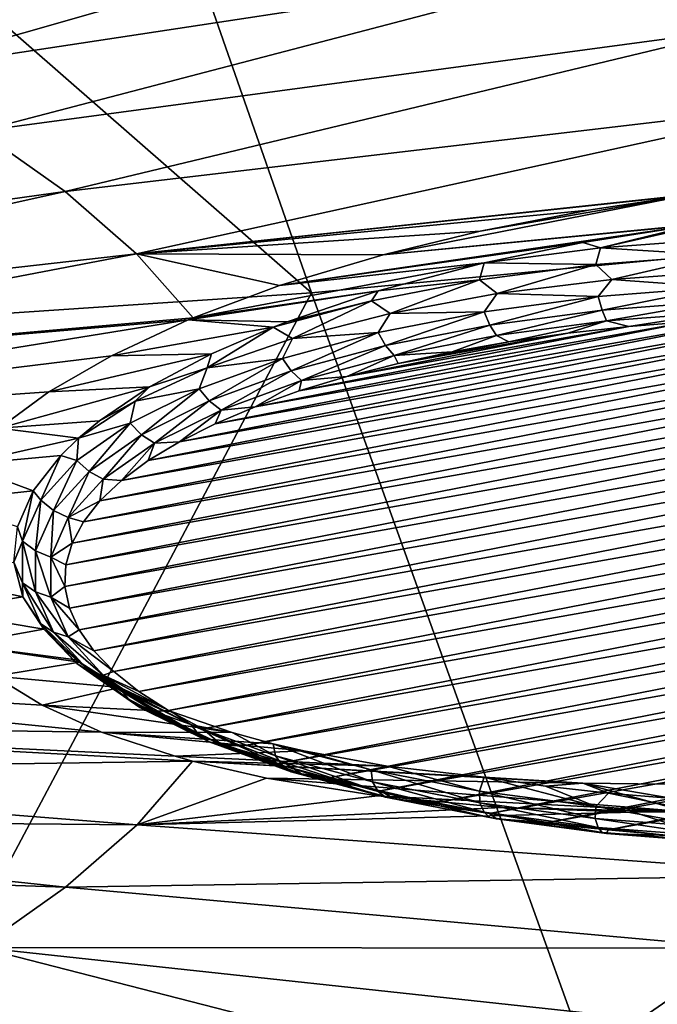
# Model space of a CAD drawing. Header units: metres. Extents: x -90 to 304, y -90 to 74.
# Tile 314 of 570: x 251.09 to 254.13, y -5.94 to -1.24. Entities that reach past the tile are written whole.
import ezdxf

# ---------------------------------------------------------------- set-up
doc = ezdxf.new("R2010")
doc.units = ezdxf.units.M
doc.layers.add('solid_21662050_350', color=7, linetype='CONTINUOUS')

msp = doc.modelspace()

# ---------------------------------------------------------------- linework, layer by layer
at = {"layer": 'solid_21662050_350'}
for points in [[(254.282822, 2.61114, 225.305161), (250.790009, 2.277417, 226.233841), (256.517975, -2.160777, 231.062302)], [(250.790009, 2.277417, 226.233841), (247.230484, 2.037899, 226.900864), (252.478073, -2.545632, 232.133133)], [(250.790009, 2.277417, 226.233841), (252.478073, -2.545632, 232.133133), (256.517975, -2.160777, 231.062302)], [(247.230484, 2.037899, 226.900864), (248.36145, -2.821896, 232.902344), (252.478073, -2.545632, 232.133133)], [(249.891037, -1.235038, 169.572952), (252.879883, -0.30976, 167.77359), (250.423065, -1.498256, 170.304062)], [(250.423065, -1.498256, 170.304062), (252.879883, -0.30976, 167.77359), (253.499863, -0.62137, 168.63913)], [(254.540344, -1.284626, 170.481384), (254.054245, -0.946853, 169.543182), (257.809937, -0.342236, 168.873215)], [(250.423065, -1.498256, 170.304062), (253.499863, -0.62137, 168.63913), (254.054245, -0.946853, 169.543182)], [(250.423065, -1.498256, 170.304062), (254.054245, -0.946853, 169.543182), (250.89418, -1.774473, 171.071289)], [(250.89418, -1.774473, 171.071289), (254.054245, -0.946853, 169.543182), (254.540344, -1.284626, 170.481384)], [(250.89418, -1.774473, 171.071289), (254.540344, -1.284626, 170.481384), (251.30162, -2.062074, 171.870132)], [(251.30162, -2.062074, 171.870132), (254.540344, -1.284626, 170.481384), (254.955811, -1.633049, 171.449173)], [(251.30162, -2.062074, 171.870132), (254.955811, -1.633049, 171.449173), (251.643021, -2.359378, 172.695923)], [(254.381149, -2.066272, 172.444199), (251.643021, -2.359378, 172.695923), (254.955811, -1.633049, 171.449173)], [(250.89418, -1.774473, 171.071289), (251.30162, -2.062074, 171.870132), (247.923187, -2.53216, 172.6194)], [(251.30162, -2.062074, 171.870132), (248.2155, -2.74695, 173.216003), (247.923187, -2.53216, 172.6194)], [(251.30162, -2.062074, 171.870132), (251.643021, -2.359378, 172.695923), (248.2155, -2.74695, 173.216003)], [(254.381149, -2.066272, 172.444199), (254.265396, -2.080986, 172.458694), (251.643021, -2.359378, 172.695923)], [(254.265396, -2.080986, 172.458694), (253.800323, -2.151169, 172.547668), (251.643021, -2.359378, 172.695923)], [(254.265396, -2.080986, 172.458694), (252.819748, -2.363757, 172.914581), (253.283295, -2.251422, 172.708267)], [(254.379242, -2.21287, 172.825256), (252.819748, -2.363757, 172.914581), (254.265396, -2.080986, 172.458694)], [(254.265396, -2.080986, 172.458694), (253.283295, -2.251422, 172.708267), (253.800323, -2.151169, 172.547668)], [(253.800323, -2.151169, 172.547668), (253.283295, -2.251422, 172.708267), (251.643021, -2.359378, 172.695923)], [(256.517975, -2.160777, 231.062302), (252.478073, -2.545632, 232.133133), (254.316208, -7.65019, 237.727646)], [(253.283295, -2.251422, 172.708267), (252.819748, -2.363757, 172.914581), (251.643021, -2.359378, 172.695923)], [(254.300705, -2.223015, 172.835571), (252.325958, -2.51056, 173.209808), (252.819748, -2.363757, 172.914581)], [(253.774216, -2.305515, 172.944931), (252.325958, -2.51056, 173.209808), (254.300705, -2.223015, 172.835571)], [(254.300705, -2.223015, 172.835571), (252.819748, -2.363757, 172.914581), (254.379242, -2.21287, 172.825256)], [(253.774216, -2.305515, 172.944931), (254.300705, -2.223015, 172.835571), (253.857925, -2.330898, 172.908234)], [(254.379242, -2.21287, 172.825256), (254.437775, -2.287946, 172.788925), (253.857925, -2.330898, 172.908234)], [(254.300705, -2.223015, 172.835571), (254.379242, -2.21287, 172.825256), (253.857925, -2.330898, 172.908234)], [(253.857925, -2.330898, 172.908234), (254.437775, -2.287946, 172.788925), (254.415344, -2.365603, 172.775406)], [(253.774216, -2.305515, 172.944931), (253.303207, -2.402444, 173.106949), (252.325958, -2.51056, 173.209808)], [(253.774216, -2.305515, 172.944931), (253.857925, -2.330898, 172.908234), (253.303207, -2.402444, 173.106949)], [(253.303207, -2.402444, 173.106949), (253.857925, -2.330898, 172.908234), (253.834854, -2.409927, 172.898514)], [(253.857925, -2.330898, 172.908234), (254.415344, -2.365603, 172.775406), (253.834854, -2.409927, 172.898514)], [(251.643021, -2.359378, 172.695923), (248.457169, -2.968848, 173.832352), (248.2155, -2.74695, 173.216003)], [(251.643021, -2.359378, 172.695923), (251.914108, -2.664153, 173.542145), (248.457169, -2.968848, 173.832352)], [(252.325958, -2.51056, 173.209808), (251.914108, -2.664153, 173.542145), (251.643021, -2.359378, 172.695923)], [(252.819748, -2.363757, 172.914581), (252.325958, -2.51056, 173.209808), (251.643021, -2.359378, 172.695923)], [(253.834854, -2.409927, 172.898514), (254.415344, -2.365603, 172.775406), (253.911682, -2.480976, 172.882065)], [(254.415344, -2.365603, 172.775406), (254.482224, -2.440836, 172.770569), (253.911682, -2.480976, 172.882065)], [(253.303207, -2.402444, 173.106949), (251.914108, -2.664153, 173.542145), (252.325958, -2.51056, 173.209808)], [(252.797287, -2.536262, 173.363251), (251.914108, -2.664153, 173.542145), (253.303207, -2.402444, 173.106949)], [(252.797287, -2.536262, 173.363251), (253.303207, -2.402444, 173.106949), (253.280273, -2.483004, 173.101501)], [(253.303207, -2.402444, 173.106949), (253.834854, -2.409927, 172.898514), (253.280273, -2.483004, 173.101501)], [(253.280273, -2.483004, 173.101501), (253.834854, -2.409927, 172.898514), (253.364716, -2.549044, 173.071121)], [(253.834854, -2.409927, 172.898514), (253.911682, -2.480976, 172.882065), (253.364716, -2.549044, 173.071121)], [(253.911682, -2.480976, 172.882065), (254.482224, -2.440836, 172.770569), (254.416946, -2.518794, 172.803558)], [(252.763962, -2.583207, 173.379822), (253.280273, -2.483004, 173.101501), (252.853149, -2.643566, 173.333679)], [(252.797287, -2.536262, 173.363251), (253.280273, -2.483004, 173.101501), (252.763962, -2.583207, 173.379822)], [(253.280273, -2.483004, 173.101501), (253.364716, -2.549044, 173.071121), (252.853149, -2.643566, 173.333679)], [(253.364716, -2.549044, 173.071121), (253.911682, -2.480976, 172.882065), (253.846909, -2.562865, 172.925964)], [(253.911682, -2.480976, 172.882065), (254.416946, -2.518794, 172.803558), (253.846909, -2.562865, 172.925964)], [(252.797287, -2.536262, 173.363251), (251.889252, -2.674501, 173.565186), (251.914108, -2.664153, 173.542145)], [(252.797287, -2.536262, 173.363251), (252.362198, -2.683433, 173.67244), (251.889252, -2.674501, 173.565186)], [(252.797287, -2.536262, 173.363251), (252.763962, -2.583207, 173.379822), (252.362198, -2.683433, 173.67244)], [(253.86525, -2.62787, 172.965759), (253.846909, -2.562865, 172.925964), (254.416946, -2.518794, 172.803558)], [(254.426224, -2.584499, 172.845291), (253.86525, -2.62787, 172.965759), (254.416946, -2.518794, 172.803558)], [(252.478073, -2.545632, 232.133133), (248.36145, -2.821896, 232.902344), (249.594559, -7.971935, 238.621323)], [(252.478073, -2.545632, 232.133133), (249.594559, -7.971935, 238.621323), (254.316208, -7.65019, 237.727646)], [(252.296036, -2.709068, 173.72847), (252.763962, -2.583207, 173.379822), (252.388092, -2.762496, 173.664017)], [(252.362198, -2.683433, 173.67244), (252.763962, -2.583207, 173.379822), (252.296036, -2.709068, 173.72847)], [(252.763962, -2.583207, 173.379822), (252.853149, -2.643566, 173.333679), (252.388092, -2.762496, 173.664017)], [(252.853149, -2.643566, 173.333679), (253.364716, -2.549044, 173.071121), (253.302643, -2.635224, 173.126953)], [(253.364716, -2.549044, 173.071121), (253.846909, -2.562865, 172.925964), (253.302643, -2.635224, 173.126953)], [(253.329636, -2.699078, 173.163544), (253.302643, -2.635224, 173.126953), (253.846909, -2.562865, 172.925964)], [(253.86525, -2.62787, 172.965759), (253.329636, -2.699078, 173.163544), (253.846909, -2.562865, 172.925964)], [(253.361069, -2.749354, 173.214828), (253.329636, -2.699078, 173.163544), (253.86525, -2.62787, 172.965759)], [(253.886612, -2.679487, 173.020767), (253.361069, -2.749354, 173.214828), (253.86525, -2.62787, 172.965759)], [(253.886612, -2.679487, 173.020767), (253.86525, -2.62787, 172.965759), (254.426224, -2.584499, 172.845291)], [(254.437012, -2.636932, 172.902573), (253.886612, -2.679487, 173.020767), (254.426224, -2.584499, 172.845291)], [(251.914108, -2.664153, 173.542145), (251.889252, -2.674501, 173.565186), (248.457169, -2.968848, 173.832352)], [(251.889252, -2.674501, 173.565186), (248.646698, -3.196484, 174.464645), (248.457169, -2.968848, 173.832352)], [(251.889252, -2.674501, 173.565186), (251.522888, -2.84499, 173.954742), (248.646698, -3.196484, 174.464645)], [(252.296036, -2.709068, 173.72847), (251.522888, -2.84499, 173.954742), (251.889252, -2.674501, 173.565186)], [(251.571823, -3.440195, 175.103775), (255.508606, -2.670279, 172.965256), (255.80954, -2.688748, 173.016556)], [(251.571823, -3.440195, 175.103775), (251.698517, -3.345889, 174.841827), (255.508606, -2.670279, 172.965256)], [(251.698517, -3.345889, 174.841827), (255.204147, -2.66029, 172.937515), (255.508606, -2.670279, 172.965256)], [(251.698517, -3.345889, 174.841827), (251.847748, -3.255462, 174.590668), (255.204147, -2.66029, 172.937515)], [(251.847748, -3.255462, 174.590668), (254.898346, -2.658854, 172.933517), (255.204147, -2.66029, 172.937515)], [(251.847748, -3.255462, 174.590668), (252.018524, -3.16951, 174.351913), (254.898346, -2.658854, 172.933517)], [(252.362198, -2.683433, 173.67244), (252.296036, -2.709068, 173.72847), (251.889252, -2.674501, 173.565186)], [(252.018524, -3.16951, 174.351913), (254.593216, -2.665979, 172.953308), (254.898346, -2.658854, 172.933517)], [(252.018524, -3.16951, 174.351913), (252.209686, -3.088631, 174.127274), (254.593216, -2.665979, 172.953308)], [(252.209686, -3.088631, 174.127274), (254.290848, -2.681616, 172.99675), (254.593216, -2.665979, 172.953308)], [(252.388092, -2.762496, 173.664017), (252.853149, -2.643566, 173.333679), (252.79628, -2.734252, 173.402023)], [(252.853149, -2.643566, 173.333679), (253.302643, -2.635224, 173.126953), (252.79628, -2.734252, 173.402023)], [(252.831329, -2.796531, 173.434235), (252.79628, -2.734252, 173.402023), (253.302643, -2.635224, 173.126953)], [(253.329636, -2.699078, 173.163544), (252.831329, -2.796531, 173.434235), (253.302643, -2.635224, 173.126953)], [(254.437012, -2.636932, 172.902573), (253.993362, -2.705657, 173.063522), (253.886612, -2.679487, 173.020767)], [(254.437012, -2.636932, 172.902573), (254.290848, -2.681616, 172.99675), (253.993362, -2.705657, 173.063522)], [(251.38945, -3.637789, 175.652618), (256.10495, -2.715575, 173.091064), (256.392853, -2.750577, 173.188293)], [(251.38945, -3.637789, 175.652618), (251.468567, -3.537711, 175.374634), (256.10495, -2.715575, 173.091064)], [(251.468567, -3.537711, 175.374634), (255.80954, -2.688748, 173.016556), (256.10495, -2.715575, 173.091064)], [(251.468567, -3.537711, 175.374634), (251.571823, -3.440195, 175.103775), (255.80954, -2.688748, 173.016556)], [(252.001678, -2.836459, 174.014679), (251.522888, -2.84499, 173.954742), (252.296036, -2.709068, 173.72847)], [(252.296036, -2.709068, 173.72847), (252.388092, -2.762496, 173.664017), (251.979584, -2.903259, 174.054993)], [(252.001678, -2.836459, 174.014679), (252.296036, -2.709068, 173.72847), (251.979584, -2.903259, 174.054993)], [(252.209686, -3.088631, 174.127274), (252.419891, -3.013382, 173.918259), (254.290848, -2.681616, 172.99675)], [(252.419891, -3.013382, 173.918259), (253.993362, -2.705657, 173.063522), (254.290848, -2.681616, 172.99675)], [(252.419891, -3.013382, 173.918259), (252.647751, -2.944263, 173.726273), (253.993362, -2.705657, 173.063522)], [(252.647751, -2.944263, 173.726273), (253.702728, -2.737943, 173.153198), (253.993362, -2.705657, 173.063522)], [(252.872147, -2.844973, 173.480423), (252.831329, -2.796531, 173.434235), (253.329636, -2.699078, 173.163544)], [(253.361069, -2.749354, 173.214828), (252.872147, -2.844973, 173.480423), (253.329636, -2.699078, 173.163544)], [(253.886612, -2.679487, 173.020767), (253.420975, -2.778244, 173.265137), (253.361069, -2.749354, 173.214828)], [(253.886612, -2.679487, 173.020767), (253.702728, -2.737943, 173.153198), (253.420975, -2.778244, 173.265137)], [(253.886612, -2.679487, 173.020767), (253.993362, -2.705657, 173.063522), (253.702728, -2.737943, 173.153198)], [(251.334991, -3.739743, 175.935806), (256.392853, -2.750577, 173.188293), (256.671173, -2.793509, 173.307541)], [(251.334991, -3.739743, 175.935806), (251.38945, -3.637789, 175.652618), (256.392853, -2.750577, 173.188293)], [(251.979584, -2.903259, 174.054993), (252.388092, -2.762496, 173.664017), (252.339157, -2.857739, 173.74501)], [(252.388092, -2.762496, 173.664017), (252.79628, -2.734252, 173.402023), (252.339157, -2.857739, 173.74501)], [(252.38147, -2.918054, 173.771774), (252.339157, -2.857739, 173.74501), (252.79628, -2.734252, 173.402023)], [(252.831329, -2.796531, 173.434235), (252.38147, -2.918054, 173.771774), (252.79628, -2.734252, 173.402023)], [(252.647751, -2.944263, 173.726273), (252.891663, -2.881763, 173.552673), (253.702728, -2.737943, 173.153198)], [(253.361069, -2.749354, 173.214828), (253.150009, -2.826295, 173.398605), (252.872147, -2.844973, 173.480423)], [(252.891663, -2.881763, 173.552673), (253.420975, -2.778244, 173.265137), (253.702728, -2.737943, 173.153198)], [(253.361069, -2.749354, 173.214828), (253.420975, -2.778244, 173.265137), (253.150009, -2.826295, 173.398605)], [(251.305588, -3.84286, 176.222214), (256.671173, -2.793509, 173.307541), (256.938141, -2.844087, 173.448029)], [(251.305588, -3.84286, 176.222214), (251.334991, -3.739743, 175.935806), (256.671173, -2.793509, 173.307541)], [(252.430756, -2.964209, 173.811615), (252.38147, -2.918054, 173.771774), (252.831329, -2.796531, 173.434235)], [(252.872147, -2.844973, 173.480423), (252.430756, -2.964209, 173.811615), (252.831329, -2.796531, 173.434235)], [(252.891663, -2.881763, 173.552673), (253.150009, -2.826295, 173.398605), (253.420975, -2.778244, 173.265137)], [(251.522888, -2.84499, 173.954742), (251.22438, -3.017364, 174.365128), (248.646698, -3.196484, 174.464645)], [(252.001678, -2.836459, 174.014679), (251.22438, -3.017364, 174.365128), (251.522888, -2.84499, 173.954742)], [(251.705383, -2.99387, 174.383652), (251.22438, -3.017364, 174.365128), (252.001678, -2.836459, 174.014679)], [(251.301422, -3.946458, 176.509979), (256.938141, -2.844087, 173.448029), (257.191803, -2.901957, 173.608765)], [(251.301422, -3.946458, 176.509979), (251.305588, -3.84286, 176.222214), (256.938141, -2.844087, 173.448029)], [(251.705383, -2.99387, 174.383652), (252.001678, -2.836459, 174.014679), (251.979584, -2.903259, 174.054993)], [(251.979584, -2.903259, 174.054993), (252.339157, -2.857739, 173.74501), (251.941452, -3.002925, 174.148285)], [(251.990112, -3.06093, 174.16864), (251.941452, -3.002925, 174.148285), (252.339157, -2.857739, 173.74501)], [(252.38147, -2.918054, 173.771774), (251.990112, -3.06093, 174.16864), (252.339157, -2.857739, 173.74501)], [(252.872147, -2.844973, 173.480423), (252.647751, -2.944263, 173.726273), (252.430756, -2.964209, 173.811615)], [(252.872147, -2.844973, 173.480423), (252.891663, -2.881763, 173.552673), (252.647751, -2.944263, 173.726273)], [(252.872147, -2.844973, 173.480423), (253.150009, -2.826295, 173.398605), (252.891663, -2.881763, 173.552673)], [(251.322525, -4.049814, 176.797058), (251.301422, -3.946458, 176.509979), (257.191803, -2.901957, 173.608765)], [(251.322525, -4.049814, 176.797058), (257.191803, -2.901957, 173.608765), (257.430542, -2.966729, 173.788681)], [(251.63649, -3.062804, 174.498154), (251.979584, -2.903259, 174.054993), (251.941452, -3.002925, 174.148285)], [(251.705383, -2.99387, 174.383652), (251.979584, -2.903259, 174.054993), (251.63649, -3.062804, 174.498154)], [(252.046753, -3.104396, 174.201004), (251.990112, -3.06093, 174.16864), (252.38147, -2.918054, 173.771774)], [(252.430756, -2.964209, 173.811615), (252.046753, -3.104396, 174.201004), (252.38147, -2.918054, 173.771774)], [(252.430756, -2.964209, 173.811615), (252.647751, -2.944263, 173.726273), (252.419891, -3.013382, 173.918259)], [(251.705383, -2.99387, 174.383652), (250.987183, -3.191128, 174.793442), (251.22438, -3.017364, 174.365128)], [(251.705383, -2.99387, 174.383652), (251.466248, -3.155417, 174.777115), (250.987183, -3.191128, 174.793442)], [(251.368774, -4.152229, 177.081528), (251.322525, -4.049814, 176.797058), (257.430542, -2.966729, 173.788681)], [(251.368774, -4.152229, 177.081528), (257.430542, -2.966729, 173.788681), (257.652618, -3.037947, 173.986496)], [(251.705383, -2.99387, 174.383652), (251.63649, -3.062804, 174.498154), (251.466248, -3.155417, 174.777115)], [(251.63649, -3.062804, 174.498154), (251.941452, -3.002925, 174.148285), (251.612091, -3.166568, 174.602814)], [(251.665985, -3.22197, 174.615936), (251.612091, -3.166568, 174.602814), (251.941452, -3.002925, 174.148285)], [(251.990112, -3.06093, 174.16864), (251.665985, -3.22197, 174.615936), (251.941452, -3.002925, 174.148285)], [(252.430756, -2.964209, 173.811615), (252.209686, -3.088631, 174.127274), (252.046753, -3.104396, 174.201004)], [(252.430756, -2.964209, 173.811615), (252.419891, -3.013382, 173.918259), (252.209686, -3.088631, 174.127274)], [(251.22438, -3.017364, 174.365128), (250.987183, -3.191128, 174.793442), (248.646698, -3.196484, 174.464645)], [(251.439804, -4.252985, 177.361389), (251.368774, -4.152229, 177.081528), (257.652618, -3.037947, 173.986496)], [(251.439804, -4.252985, 177.361389), (257.652618, -3.037947, 173.986496), (257.856598, -3.115154, 174.200943)], [(251.366592, -3.238058, 174.983582), (251.63649, -3.062804, 174.498154), (251.612091, -3.166568, 174.602814)], [(251.466248, -3.155417, 174.777115), (251.63649, -3.062804, 174.498154), (251.366592, -3.238058, 174.983582)], [(251.728729, -3.262405, 174.639877), (251.665985, -3.22197, 174.615936), (251.990112, -3.06093, 174.16864)], [(252.046753, -3.104396, 174.201004), (251.728729, -3.262405, 174.639877), (251.990112, -3.06093, 174.16864)], [(252.046753, -3.104396, 174.201004), (252.209686, -3.088631, 174.127274), (252.018524, -3.16951, 174.351913)], [(251.535202, -4.351435, 177.634842), (251.439804, -4.252985, 177.361389), (257.856598, -3.115154, 174.200943)], [(251.535202, -4.351435, 177.634842), (257.856598, -3.115154, 174.200943), (258.041046, -3.197784, 174.43045)], [(252.046753, -3.104396, 174.201004), (251.847748, -3.255462, 174.590668), (251.728729, -3.262405, 174.639877)], [(252.046753, -3.104396, 174.201004), (252.018524, -3.16951, 174.351913), (251.847748, -3.255462, 174.590668)], [(251.366592, -3.238058, 174.983582), (250.810532, -3.363678, 175.232239), (250.987183, -3.191128, 174.793442)], [(251.466248, -3.155417, 174.777115), (251.366592, -3.238058, 174.983582), (250.987183, -3.191128, 174.793442)], [(251.366592, -3.238058, 174.983582), (251.612091, -3.166568, 174.602814), (251.358398, -3.345011, 175.098465)], [(251.416321, -3.397575, 175.103699), (251.358398, -3.345011, 175.098465), (251.612091, -3.166568, 174.602814)], [(251.665985, -3.22197, 174.615936), (251.416321, -3.397575, 175.103699), (251.612091, -3.166568, 174.602814)], [(251.280975, -3.321085, 175.194351), (250.810532, -3.363678, 175.232239), (251.366592, -3.238058, 174.983582)], [(251.280975, -3.321085, 175.194351), (251.366592, -3.238058, 174.983582), (251.358398, -3.345011, 175.098465)], [(251.483765, -3.434705, 175.118469), (251.416321, -3.397575, 175.103699), (251.665985, -3.22197, 174.615936)], [(251.728729, -3.262405, 174.639877), (251.483765, -3.434705, 175.118469), (251.665985, -3.22197, 174.615936)], [(251.654236, -4.446855, 177.899887), (251.535202, -4.351435, 177.634842), (258.041046, -3.197784, 174.43045)], [(251.654236, -4.446855, 177.899887), (258.041046, -3.197784, 174.43045), (258.204285, -3.285046, 174.672836)], [(251.728729, -3.262405, 174.639877), (251.571823, -3.440195, 175.103775), (251.483765, -3.434705, 175.118469)], [(251.728729, -3.262405, 174.639877), (251.698517, -3.345889, 174.841827), (251.571823, -3.440195, 175.103775)], [(251.7957, -4.538376, 178.154099), (251.654236, -4.446855, 177.899887), (258.204285, -3.285046, 174.672836)], [(251.728729, -3.262405, 174.639877), (251.847748, -3.255462, 174.590668), (251.698517, -3.345889, 174.841827)], [(258.345764, -3.376568, 174.927048), (251.7957, -4.538376, 178.154099), (258.204285, -3.285046, 174.672836)], [(251.149628, -3.490275, 175.633804), (250.810532, -3.363678, 175.232239), (251.280975, -3.321085, 175.194351)], [(251.149628, -3.490275, 175.633804), (251.280975, -3.321085, 175.194351), (251.186066, -3.534269, 175.624146)], [(251.280975, -3.321085, 175.194351), (251.358398, -3.345011, 175.098465), (251.186066, -3.534269, 175.624146)], [(251.149628, -3.490275, 175.633804), (250.690552, -3.538506, 175.690231), (250.810532, -3.363678, 175.232239)], [(251.246719, -3.583822, 175.621017), (251.186066, -3.534269, 175.624146), (251.358398, -3.345011, 175.098465)], [(251.416321, -3.397575, 175.103699), (251.246719, -3.583822, 175.621017), (251.358398, -3.345011, 175.098465)], [(258.345764, -3.376568, 174.927048), (251.958954, -4.625639, 178.396469), (251.7957, -4.538376, 178.154099)], [(258.345764, -3.376568, 174.927048), (258.464813, -3.471988, 175.192078), (251.958954, -4.625639, 178.396469)], [(251.317368, -3.617448, 175.626053), (251.246719, -3.583822, 175.621017), (251.416321, -3.397575, 175.103699)], [(251.483765, -3.434705, 175.118469), (251.317368, -3.617448, 175.626053), (251.416321, -3.397575, 175.103699)], [(251.483765, -3.434705, 175.118469), (251.468567, -3.537711, 175.374634), (251.317368, -3.617448, 175.626053)], [(251.483765, -3.434705, 175.118469), (251.571823, -3.440195, 175.103775), (251.468567, -3.537711, 175.374634)], [(258.464813, -3.471988, 175.192078), (252.143387, -4.708268, 178.625992), (251.958954, -4.625639, 178.396469)], [(258.464813, -3.471988, 175.192078), (258.560181, -3.570437, 175.46553), (252.143387, -4.708268, 178.625992)], [(251.074417, -3.661171, 176.091003), (250.690552, -3.538506, 175.690231), (251.149628, -3.490275, 175.633804)], [(251.074417, -3.661171, 176.091003), (251.149628, -3.490275, 175.633804), (251.098923, -3.730114, 176.168121)], [(251.149628, -3.490275, 175.633804), (251.186066, -3.534269, 175.624146), (251.098923, -3.730114, 176.168121)], [(251.160965, -3.776552, 176.156357), (251.098923, -3.730114, 176.168121), (251.186066, -3.534269, 175.624146)], [(251.246719, -3.583822, 175.621017), (251.160965, -3.776552, 176.156357), (251.186066, -3.534269, 175.624146)], [(251.317368, -3.617448, 175.626053), (251.468567, -3.537711, 175.374634), (251.38945, -3.637789, 175.652618)], [(251.233215, -3.806551, 176.151306), (251.160965, -3.776552, 176.156357), (251.246719, -3.583822, 175.621017)], [(251.317368, -3.617448, 175.626053), (251.233215, -3.806551, 176.151306), (251.246719, -3.583822, 175.621017)], [(258.560181, -3.570437, 175.46553), (252.347397, -4.785476, 178.840439), (252.143387, -4.708268, 178.625992)], [(258.560181, -3.570437, 175.46553), (258.631226, -3.671193, 175.745392), (252.347397, -4.785476, 178.840439)], [(251.057693, -3.830649, 176.557861), (251.074417, -3.661171, 176.091003), (251.098923, -3.730114, 176.168121)], [(251.317368, -3.617448, 175.626053), (251.334991, -3.739743, 175.935806), (251.233215, -3.806551, 176.151306)], [(251.317368, -3.617448, 175.626053), (251.38945, -3.637789, 175.652618), (251.334991, -3.739743, 175.935806)], [(258.631226, -3.671193, 175.745392), (252.569473, -4.856693, 179.038254), (252.347397, -4.785476, 178.840439)], [(258.631226, -3.671193, 175.745392), (258.67746, -3.773609, 176.029861), (252.569473, -4.856693, 179.038254)], [(251.057693, -3.830649, 176.557861), (251.098923, -3.730114, 176.168121), (251.098923, -3.928171, 176.718246)], [(251.160965, -3.971459, 176.697723), (251.098923, -3.928171, 176.718246), (251.098923, -3.730114, 176.168121)], [(251.160965, -3.776552, 176.156357), (251.160965, -3.971459, 176.697723), (251.098923, -3.730114, 176.168121)], [(251.233215, -3.806551, 176.151306), (251.334991, -3.739743, 175.935806), (251.305588, -3.84286, 176.222214)], [(251.233215, -3.997789, 176.682495), (251.160965, -3.971459, 176.697723), (251.160965, -3.776552, 176.156357)], [(251.233215, -3.806551, 176.151306), (251.233215, -3.997789, 176.682495), (251.160965, -3.776552, 176.156357)], [(258.67746, -3.773609, 176.029861), (252.808182, -4.921465, 179.21817), (252.569473, -4.856693, 179.038254)], [(258.67746, -3.773609, 176.029861), (258.698578, -3.876964, 176.316956), (252.808182, -4.921465, 179.21817)], [(251.100113, -3.994905, 177.023956), (250.623062, -3.893732, 176.661301), (251.057693, -3.830649, 176.557861)], [(251.100113, -3.994905, 177.023956), (251.057693, -3.830649, 176.557861), (251.098923, -3.928171, 176.718246)], [(251.233215, -3.806551, 176.151306), (251.305588, -3.84286, 176.222214), (251.301422, -3.946458, 176.509979)], [(251.233215, -3.806551, 176.151306), (251.301422, -3.946458, 176.509979), (251.233215, -3.997789, 176.682495)], [(251.100113, -3.994905, 177.023956), (250.679138, -4.063123, 177.144745), (250.623062, -3.893732, 176.661301)], [(258.698578, -3.876964, 176.316956), (253.061874, -4.979336, 179.378906), (252.808182, -4.921465, 179.21817)], [(258.698578, -3.876964, 176.316956), (258.694397, -3.980563, 176.604706), (253.061874, -4.979336, 179.378906)], [(251.100113, -3.994905, 177.023956), (251.098923, -3.928171, 176.718246), (251.186066, -4.124016, 177.262238)], [(251.246719, -4.164189, 177.233047), (251.186066, -4.124016, 177.262238), (251.098923, -3.928171, 176.718246)], [(251.160965, -3.971459, 176.697723), (251.246719, -4.164189, 177.233047), (251.098923, -3.928171, 176.718246)], [(251.317368, -4.186892, 177.207748), (251.246719, -4.164189, 177.233047), (251.160965, -3.971459, 176.697723)], [(251.233215, -3.997789, 176.682495), (251.317368, -4.186892, 177.207748), (251.160965, -3.971459, 176.697723)], [(251.233215, -3.997789, 176.682495), (251.301422, -3.946458, 176.509979), (251.322525, -4.049814, 176.797058)], [(258.694397, -3.980563, 176.604706), (253.328812, -5.029913, 179.519394), (253.061874, -4.979336, 179.378906)], [(258.694397, -3.980563, 176.604706), (258.665009, -4.08368, 176.891129), (253.328812, -5.029913, 179.519394)], [(251.200119, -4.150561, 177.479553), (250.679138, -4.063123, 177.144745), (251.100113, -3.994905, 177.023956)], [(251.200119, -4.150561, 177.479553), (251.100113, -3.994905, 177.023956), (251.186066, -4.124016, 177.262238)], [(251.233215, -3.997789, 176.682495), (251.322525, -4.049814, 176.797058), (251.368774, -4.152229, 177.081528)], [(251.233215, -3.997789, 176.682495), (251.368774, -4.152229, 177.081528), (251.317368, -4.186892, 177.207748)], [(251.200119, -4.150561, 177.479553), (250.793823, -4.22333, 177.616104), (250.679138, -4.063123, 177.144745)], [(258.665009, -4.08368, 176.891129), (253.607147, -5.072845, 179.638641), (253.328812, -5.029913, 179.519394)], [(258.665009, -4.08368, 176.891129), (258.610535, -4.185634, 177.174316), (253.607147, -5.072845, 179.638641)], [(251.200119, -4.150561, 177.479553), (251.186066, -4.124016, 177.262238), (251.358398, -4.313274, 177.787918)], [(251.416321, -4.350437, 177.750381), (251.358398, -4.313274, 177.787918), (251.186066, -4.124016, 177.262238)], [(251.246719, -4.164189, 177.233047), (251.416321, -4.350437, 177.750381), (251.186066, -4.124016, 177.262238)], [(251.200119, -4.150561, 177.479553), (251.355148, -4.295441, 177.917923), (250.793823, -4.22333, 177.616104)], [(251.200119, -4.150561, 177.479553), (251.358398, -4.313274, 177.787918), (251.355148, -4.295441, 177.917923)], [(251.483765, -4.369634, 177.715332), (251.416321, -4.350437, 177.750381), (251.246719, -4.164189, 177.233047)], [(251.317368, -4.186892, 177.207748), (251.483765, -4.369634, 177.715332), (251.246719, -4.164189, 177.233047)], [(251.317368, -4.186892, 177.207748), (251.368774, -4.152229, 177.081528), (251.439804, -4.252985, 177.361389)], [(251.370697, -4.307142, 177.954025), (250.965118, -4.373841, 178.073532), (250.793823, -4.22333, 177.616104)], [(251.355148, -4.295441, 177.917923), (251.370697, -4.307142, 177.954025), (250.793823, -4.22333, 177.616104)], [(251.317368, -4.186892, 177.207748), (251.439804, -4.252985, 177.361389), (251.535202, -4.351435, 177.634842)], [(251.317368, -4.186892, 177.207748), (251.535202, -4.351435, 177.634842), (251.483765, -4.369634, 177.715332)], [(258.610535, -4.185634, 177.174316), (253.895035, -5.107847, 179.735855), (253.607147, -5.072845, 179.638641)], [(258.610535, -4.185634, 177.174316), (258.531433, -4.285711, 177.452286), (253.895035, -5.107847, 179.735855)], [(251.370697, -4.307142, 177.954025), (251.563721, -4.428573, 178.335968), (250.965118, -4.373841, 178.073532)], [(251.355148, -4.295441, 177.917923), (251.612091, -4.491717, 178.283569), (251.370697, -4.307142, 177.954025)], [(251.358398, -4.313274, 177.787918), (251.612091, -4.491717, 178.283569), (251.355148, -4.295441, 177.917923)], [(251.358398, -4.313274, 177.787918), (251.6595, -4.523112, 178.243179), (251.612091, -4.491717, 178.283569)], [(251.358398, -4.313274, 177.787918), (251.665985, -4.526042, 178.238144), (251.6595, -4.523112, 178.243179)], [(251.416321, -4.350437, 177.750381), (251.665985, -4.526042, 178.238144), (251.358398, -4.313274, 177.787918)], [(251.370697, -4.307142, 177.954025), (251.57074, -4.441305, 178.327087), (251.563721, -4.428573, 178.335968)], [(251.370697, -4.307142, 177.954025), (251.60437, -4.484481, 178.290909), (251.57074, -4.441305, 178.327087)], [(251.370697, -4.307142, 177.954025), (251.612091, -4.491717, 178.283569), (251.60437, -4.484481, 178.290909)], [(258.531433, -4.285711, 177.452286), (254.19046, -5.134675, 179.810379), (253.895035, -5.107847, 179.735855)], [(251.416321, -4.350437, 177.750381), (251.724915, -4.541542, 178.196396), (251.665985, -4.526042, 178.238144)], [(251.416321, -4.350437, 177.750381), (251.728729, -4.541934, 178.193909), (251.724915, -4.541542, 178.196396)], [(251.483765, -4.369634, 177.715332), (251.728729, -4.541934, 178.193909), (251.416321, -4.350437, 177.750381)], [(251.483765, -4.369634, 177.715332), (251.535202, -4.351435, 177.634842), (251.654236, -4.446855, 177.899887)], [(251.476074, -4.640436, 178.931213), (248.646698, -4.602848, 178.370956), (248.782913, -4.370876, 177.726639)], [(251.191879, -4.512967, 178.512009), (251.476074, -4.640436, 178.931213), (248.782913, -4.370876, 177.726639)], [(250.965118, -4.373841, 178.073532), (251.191879, -4.512967, 178.512009), (248.782913, -4.370876, 177.726639)], [(251.563721, -4.428573, 178.335968), (251.191879, -4.512967, 178.512009), (250.965118, -4.373841, 178.073532)], [(251.483765, -4.369634, 177.715332), (251.654236, -4.446855, 177.899887), (251.7957, -4.538376, 178.154099)], [(251.483765, -4.369634, 177.715332), (251.7957, -4.538376, 178.154099), (251.728729, -4.541934, 178.193909)], [(251.808563, -4.542187, 178.708054), (251.191879, -4.512967, 178.512009), (251.563721, -4.428573, 178.335968)], [(251.563721, -4.428573, 178.335968), (251.57074, -4.441305, 178.327087), (251.904129, -4.606945, 178.78717)], [(251.808563, -4.542187, 178.708054), (251.563721, -4.428573, 178.335968), (251.904129, -4.606945, 178.78717)], [(251.941452, -4.65536, 178.738098), (251.904129, -4.606945, 178.78717), (251.57074, -4.441305, 178.327087)], [(251.60437, -4.484481, 178.290909), (251.941452, -4.65536, 178.738098), (251.57074, -4.441305, 178.327087)], [(251.60437, -4.484481, 178.290909), (251.612091, -4.491717, 178.283569), (251.941452, -4.65536, 178.738098)], [(251.990112, -4.687081, 178.68544), (251.941452, -4.65536, 178.738098), (251.612091, -4.491717, 178.283569)], [(251.6595, -4.523112, 178.243179), (251.990112, -4.687081, 178.68544), (251.612091, -4.491717, 178.283569)], [(252.099686, -4.642959, 179.054962), (251.476074, -4.640436, 178.931213), (251.191879, -4.512967, 178.512009)], [(251.808563, -4.542187, 178.708054), (252.099686, -4.642959, 179.054962), (251.191879, -4.512967, 178.512009)], [(251.6595, -4.523112, 178.243179), (251.665985, -4.526042, 178.238144), (251.990112, -4.687081, 178.68544)], [(252.046753, -4.699943, 178.632797), (251.990112, -4.687081, 178.68544), (251.665985, -4.526042, 178.238144)], [(251.724915, -4.541542, 178.196396), (252.046753, -4.699943, 178.632797), (251.665985, -4.526042, 178.238144)], [(251.724915, -4.541542, 178.196396), (251.728729, -4.541934, 178.193909), (252.046753, -4.699943, 178.632797)], [(251.728729, -4.541934, 178.193909), (251.7957, -4.538376, 178.154099), (251.958954, -4.625639, 178.396469)], [(251.728729, -4.541934, 178.193909), (251.958954, -4.625639, 178.396469), (252.046753, -4.699943, 178.632797)], [(251.808563, -4.542187, 178.708054), (251.904129, -4.606945, 178.78717), (252.099686, -4.642959, 179.054962)], [(251.910309, -4.778961, 179.415268), (248.457169, -4.830483, 179.00325), (248.646698, -4.602848, 178.370956)], [(251.827225, -4.756264, 179.333237), (251.910309, -4.778961, 179.415268), (248.646698, -4.602848, 178.370956)], [(251.476074, -4.640436, 178.931213), (251.827225, -4.756264, 179.333237), (248.646698, -4.602848, 178.370956)], [(252.441284, -4.730351, 179.376099), (251.827225, -4.756264, 179.333237), (251.476074, -4.640436, 178.931213)], [(252.441284, -4.730351, 179.376099), (251.476074, -4.640436, 178.931213), (252.294815, -4.696235, 179.247757)], [(252.099686, -4.642959, 179.054962), (252.294815, -4.696235, 179.247757), (251.476074, -4.640436, 178.931213)], [(251.904129, -4.606945, 178.78717), (252.306671, -4.753903, 179.195358), (252.099686, -4.642959, 179.054962)], [(252.339157, -4.800546, 179.141373), (252.306671, -4.753903, 179.195358), (251.904129, -4.606945, 178.78717)], [(251.941452, -4.65536, 178.738098), (252.339157, -4.800546, 179.141373), (251.904129, -4.606945, 178.78717)], [(252.046753, -4.699943, 178.632797), (251.958954, -4.625639, 178.396469), (252.143387, -4.708268, 178.625992)], [(252.306671, -4.753903, 179.195358), (252.294815, -4.696235, 179.247757), (252.099686, -4.642959, 179.054962)], [(252.38147, -4.829958, 179.082306), (252.339157, -4.800546, 179.141373), (251.941452, -4.65536, 178.738098)], [(251.990112, -4.687081, 178.68544), (252.38147, -4.829958, 179.082306), (251.941452, -4.65536, 178.738098)], [(252.430756, -4.840131, 179.022186), (252.38147, -4.829958, 179.082306), (251.990112, -4.687081, 178.68544)], [(252.046753, -4.699943, 178.632797), (252.430756, -4.840131, 179.022186), (251.990112, -4.687081, 178.68544)], [(252.441284, -4.730351, 179.376099), (252.294815, -4.696235, 179.247757), (252.763153, -4.821611, 179.597229)], [(252.769379, -4.878897, 179.542542), (252.763153, -4.821611, 179.597229), (252.294815, -4.696235, 179.247757)], [(252.306671, -4.753903, 179.195358), (252.769379, -4.878897, 179.542542), (252.294815, -4.696235, 179.247757)], [(252.839951, -4.802662, 179.668167), (251.827225, -4.756264, 179.333237), (252.441284, -4.730351, 179.376099)], [(252.046753, -4.699943, 178.632797), (252.143387, -4.708268, 178.625992), (252.347397, -4.785476, 178.840439)], [(252.046753, -4.699943, 178.632797), (252.347397, -4.785476, 178.840439), (252.430756, -4.840131, 179.022186)], [(252.839951, -4.802662, 179.668167), (252.441284, -4.730351, 179.376099), (252.763153, -4.821611, 179.597229)], [(251.910309, -4.778961, 179.415268), (251.645523, -5.082813, 180.260559), (248.457169, -4.830483, 179.00325)], [(252.263794, -4.86027, 179.721878), (251.645523, -5.082813, 180.260559), (251.910309, -4.778961, 179.415268)], [(252.839951, -4.802662, 179.668167), (251.910309, -4.778961, 179.415268), (251.827225, -4.756264, 179.333237)], [(253.774216, -4.885039, 180.109833), (252.263794, -4.86027, 179.721878), (251.910309, -4.778961, 179.415268)], [(252.839951, -4.802662, 179.668167), (253.303207, -4.85645, 179.923218), (251.910309, -4.778961, 179.415268)], [(253.774216, -4.885039, 180.109833), (251.910309, -4.778961, 179.415268), (253.303207, -4.85645, 179.923218)], [(252.79628, -4.924033, 179.48436), (252.769379, -4.878897, 179.542542), (252.306671, -4.753903, 179.195358)], [(252.339157, -4.800546, 179.141373), (252.79628, -4.924033, 179.48436), (252.306671, -4.753903, 179.195358)], [(252.430756, -4.840131, 179.022186), (252.347397, -4.785476, 178.840439), (252.569473, -4.856693, 179.038254)], [(251.645523, -5.082813, 180.260559), (248.2155, -5.052381, 179.619598), (248.457169, -4.830483, 179.00325)], [(252.831329, -4.95148, 179.419846), (252.79628, -4.924033, 179.48436), (252.339157, -4.800546, 179.141373)], [(252.38147, -4.829958, 179.082306), (252.831329, -4.95148, 179.419846), (252.339157, -4.800546, 179.141373)], [(252.872147, -4.959366, 179.353378), (252.831329, -4.95148, 179.419846), (252.38147, -4.829958, 179.082306)], [(252.430756, -4.840131, 179.022186), (252.872147, -4.959366, 179.353378), (252.38147, -4.829958, 179.082306)], [(252.839951, -4.802662, 179.668167), (252.763153, -4.821611, 179.597229), (253.279892, -4.921937, 179.8759)], [(253.281921, -4.979134, 179.820969), (253.279892, -4.921937, 179.8759), (252.763153, -4.821611, 179.597229)], [(252.769379, -4.878897, 179.542542), (253.281921, -4.979134, 179.820969), (252.763153, -4.821611, 179.597229)], [(252.839951, -4.802662, 179.668167), (253.279892, -4.921937, 179.8759), (253.303207, -4.85645, 179.923218)], [(252.263794, -4.86027, 179.721878), (252.793152, -4.9456, 180.079788), (251.645523, -5.082813, 180.260559)], [(252.263794, -4.86027, 179.721878), (254.269913, -5.02198, 180.628662), (252.793152, -4.9456, 180.079788)], [(253.774216, -4.885039, 180.109833), (254.269913, -5.02198, 180.628662), (252.263794, -4.86027, 179.721878)], [(252.430756, -4.840131, 179.022186), (252.569473, -4.856693, 179.038254), (252.808182, -4.921465, 179.21817)], [(252.430756, -4.840131, 179.022186), (252.808182, -4.921465, 179.21817), (252.872147, -4.959366, 179.353378)], [(253.302643, -5.023061, 179.75943), (253.281921, -4.979134, 179.820969), (252.769379, -4.878897, 179.542542)], [(252.79628, -4.924033, 179.48436), (253.302643, -5.023061, 179.75943), (252.769379, -4.878897, 179.542542)], [(253.279892, -4.921937, 179.8759), (253.834961, -4.995089, 180.079086), (253.303207, -4.85645, 179.923218)], [(253.834961, -4.995089, 180.079086), (253.594879, -4.898049, 180.038757), (253.303207, -4.85645, 179.923218)], [(253.774216, -4.885039, 180.109833), (253.303207, -4.85645, 179.923218), (253.594879, -4.898049, 180.038757)], [(253.774216, -4.885039, 180.109833), (253.594879, -4.898049, 180.038757), (253.895355, -4.931707, 180.132248)], [(254.300705, -4.891185, 180.246689), (254.269913, -5.02198, 180.628662), (253.774216, -4.885039, 180.109833)], [(253.774216, -4.885039, 180.109833), (253.895355, -4.931707, 180.132248), (254.202744, -4.957213, 180.203094)], [(254.300705, -4.891185, 180.246689), (253.774216, -4.885039, 180.109833), (254.202744, -4.957213, 180.203094)], [(253.329636, -5.048934, 179.690521), (253.302643, -5.023061, 179.75943), (252.79628, -4.924033, 179.48436)], [(252.831329, -4.95148, 179.419846), (253.329636, -5.048934, 179.690521), (252.79628, -4.924033, 179.48436)], [(252.872147, -4.959366, 179.353378), (252.808182, -4.921465, 179.21817), (253.061874, -4.979336, 179.378906)], [(253.83284, -5.052376, 180.024399), (253.834961, -4.995089, 180.079086), (253.279892, -4.921937, 179.8759)], [(253.281921, -4.979134, 179.820969), (253.83284, -5.052376, 180.024399), (253.279892, -4.921937, 179.8759)], [(253.834961, -4.995089, 180.079086), (253.895355, -4.931707, 180.132248), (253.594879, -4.898049, 180.038757)], [(253.834961, -4.995089, 180.079086), (254.415985, -5.039434, 180.202255), (253.895355, -4.931707, 180.132248)], [(254.415985, -5.039434, 180.202255), (254.202744, -4.957213, 180.203094), (253.895355, -4.931707, 180.132248)], [(252.793152, -4.9456, 180.079788), (253.386795, -5.001364, 180.370148), (251.645523, -5.082813, 180.260559)], [(252.793152, -4.9456, 180.079788), (254.269913, -5.02198, 180.628662), (253.386795, -5.001364, 180.370148)], [(253.361069, -5.054986, 179.618973), (253.329636, -5.048934, 179.690521), (252.831329, -4.95148, 179.419846)], [(252.872147, -4.959366, 179.353378), (253.361069, -5.054986, 179.618973), (252.831329, -4.95148, 179.419846)], [(252.872147, -4.959366, 179.353378), (253.061874, -4.979336, 179.378906), (253.328812, -5.029913, 179.519394)], [(252.872147, -4.959366, 179.353378), (253.328812, -5.029913, 179.519394), (253.361069, -5.054986, 179.618973)], [(253.846909, -5.09542, 179.960403), (253.83284, -5.052376, 180.024399), (253.281921, -4.979134, 179.820969)], [(253.302643, -5.023061, 179.75943), (253.846909, -5.09542, 179.960403), (253.281921, -4.979134, 179.820969)], [(253.386795, -5.001364, 180.370148), (254.014786, -5.022915, 180.573151), (251.645523, -5.082813, 180.260559)], [(254.014786, -5.022915, 180.573151), (254.95285, -5.323092, 181.698654), (251.645523, -5.082813, 180.260559)], [(253.86525, -5.120142, 179.888321), (253.846909, -5.09542, 179.960403), (253.302643, -5.023061, 179.75943)], [(253.329636, -5.048934, 179.690521), (253.86525, -5.120142, 179.888321), (253.302643, -5.023061, 179.75943)], [(253.386795, -5.001364, 180.370148), (254.269913, -5.02198, 180.628662), (254.014786, -5.022915, 180.573151)], [(253.83284, -5.052376, 180.024399), (254.409821, -5.096985, 180.148315), (253.834961, -4.995089, 180.079086)], [(254.409821, -5.096985, 180.148315), (254.415985, -5.039434, 180.202255), (253.834961, -4.995089, 180.079086)], [(254.014786, -5.022915, 180.573151), (254.269913, -5.02198, 180.628662), (254.95285, -5.323092, 181.698654)], [(251.304504, -5.380316, 181.086899), (247.923187, -5.267171, 180.216202), (248.2155, -5.052381, 179.619598)], [(251.645523, -5.082813, 180.260559), (251.304504, -5.380316, 181.086899), (248.2155, -5.052381, 179.619598)], [(253.361069, -5.054986, 179.618973), (253.328812, -5.029913, 179.519394), (253.607147, -5.072845, 179.638641)], [(253.886612, -5.124853, 179.813034), (253.86525, -5.120142, 179.888321), (253.329636, -5.048934, 179.690521)], [(253.361069, -5.054986, 179.618973), (253.886612, -5.124853, 179.813034), (253.329636, -5.048934, 179.690521)], [(253.361069, -5.054986, 179.618973), (253.607147, -5.072845, 179.638641), (253.895035, -5.107847, 179.735855)], [(253.361069, -5.054986, 179.618973), (253.895035, -5.107847, 179.735855), (253.886612, -5.124853, 179.813034)], [(254.416946, -5.139492, 180.082825), (254.409821, -5.096985, 180.148315), (253.83284, -5.052376, 180.024399)], [(253.846909, -5.09542, 179.960403), (254.416946, -5.139492, 180.082825), (253.83284, -5.052376, 180.024399)], [(251.645523, -5.082813, 180.260559), (254.95285, -5.323092, 181.698654), (251.304504, -5.380316, 181.086899)], [(254.426224, -5.163512, 180.008774), (254.416946, -5.139492, 180.082825), (253.846909, -5.09542, 179.960403)], [(253.86525, -5.120142, 179.888321), (254.426224, -5.163512, 180.008774), (253.846909, -5.09542, 179.960403)], [(254.437012, -5.167408, 179.931229), (254.426224, -5.163512, 180.008774), (253.86525, -5.120142, 179.888321)], [(253.886612, -5.124853, 179.813034), (254.437012, -5.167408, 179.931229), (253.86525, -5.120142, 179.888321)], [(253.886612, -5.124853, 179.813034), (253.895035, -5.107847, 179.735855), (254.19046, -5.134675, 179.810379)], [(253.886612, -5.124853, 179.813034), (254.19046, -5.134675, 179.810379), (254.437012, -5.167408, 179.931229)], [(251.304504, -5.380316, 181.086899), (250.897369, -5.668121, 181.886307), (247.923187, -5.267171, 180.216202)], [(251.304504, -5.380316, 181.086899), (254.95285, -5.323092, 181.698654), (254.536789, -5.671459, 182.66629)], [(251.304504, -5.380316, 181.086899), (254.536789, -5.671459, 182.66629), (250.897369, -5.668121, 181.886307)], [(250.897369, -5.668121, 181.886307), (253.495163, -6.334558, 184.508118), (250.426498, -5.944544, 182.654114)], [(250.897369, -5.668121, 181.886307), (254.536789, -5.671459, 182.66629), (254.05011, -6.009161, 183.604294)], [(250.897369, -5.668121, 181.886307), (254.05011, -6.009161, 183.604294), (253.495163, -6.334558, 184.508118)], [(254.05011, -6.009161, 183.604294), (254.536789, -5.671459, 182.66629), (257.721222, -6.031311, 184.675232)]]:
    msp.add_3dface(points, dxfattribs=at)

doc.saveas('drawing.dxf')
